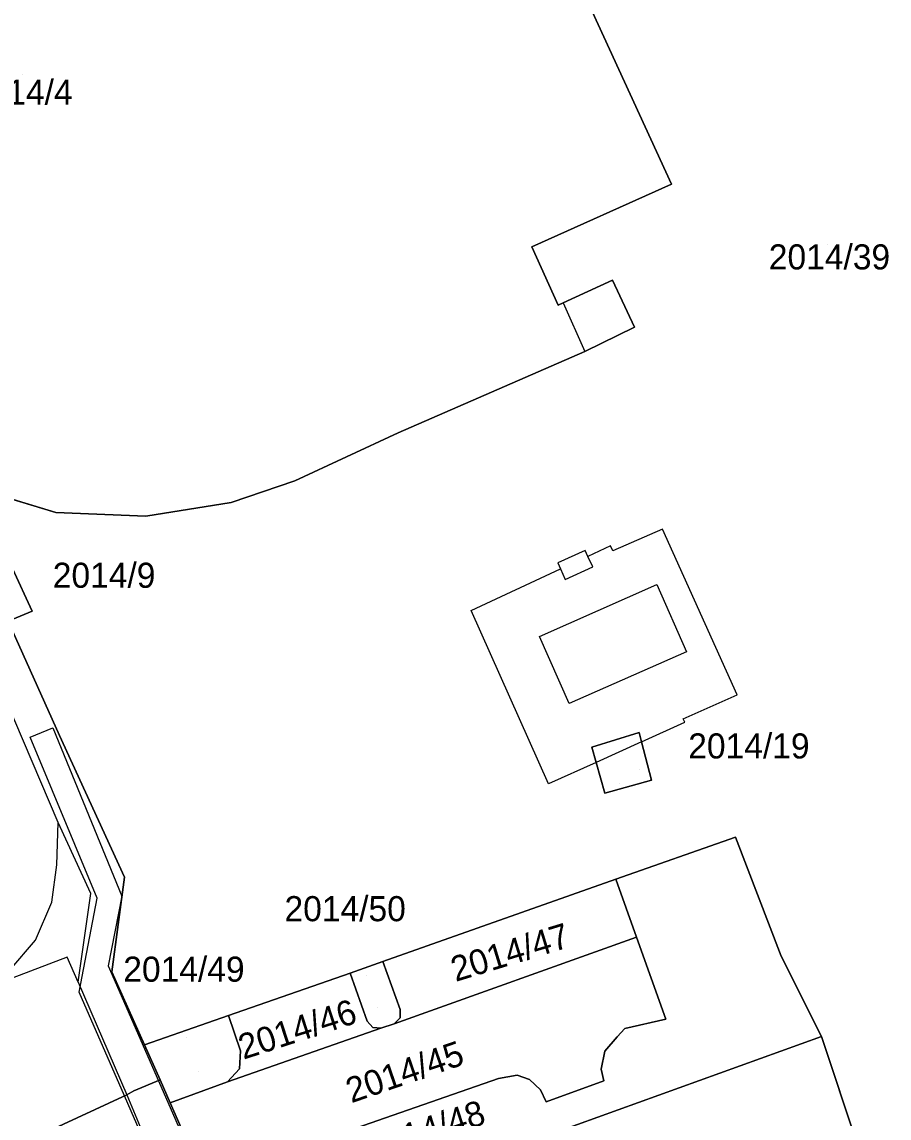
# Model space of a CAD drawing. Extents: x -263423 to -261326, y -1240067 to -1237864.
# Drawn here: x -262253 to -262183.9, y -1239749.3 to -1239662 of the extents above; entities that cross this region are included whole.
import ezdxf

# ---------------------------------------------------------------- set-up
doc = ezdxf.new("R2010")
doc.units = 0
for name, color, linetype in [('body_kn', 7, 'Continuous'), ('kladpar_druhypozemkov', 7, 'Continuous'), ('kladpar_hranice', 7, 'Continuous'), ('kladpar_parcelnecisla', 7, 'Continuous'), ('kladpar_plochy', 7, 'Continuous'), ('kladpar_sipky', 7, 'Continuous'), ('tarchy_linie', 7, 'Continuous'), ('zappar_hrandruhpozemk', 7, 'Continuous')]:
    doc.layers.add(name, color=color, linetype=linetype)

msp = doc.modelspace()

# ---------------------------------------------------------------- linework, layer by layer
at = {"layer": 'body_kn'}
for p, q in [((-262201.2, -1239674.89), (-262201.2, -1239674.89)), ((-262212.34, -1239679.88), (-262212.34, -1239679.88)), ((-262205.9, -1239682.54), (-262205.9, -1239682.54)), ((-262210.22, -1239684.54), (-262210.22, -1239684.54)), ((-262209.84, -1239684.35), (-262209.84, -1239684.35)), ((-262209.84, -1239684.35), (-262209.84, -1239684.35)), ((-262204.15, -1239686.3), (-262204.15, -1239686.3)), ((-262208.1, -1239688.24), (-262208.1, -1239688.24)), ((-262222.99, -1239694.72), (-262222.99, -1239694.72)), ((-262231.2, -1239698.53), (-262231.2, -1239698.53)), ((-262236.29, -1239700.27), (-262236.29, -1239700.27)), ((-262250.25, -1239701.05), (-262250.25, -1239701.05)), ((-262243.09, -1239701.36), (-262243.09, -1239701.36)), ((-262201.91, -1239702.38), (-262201.91, -1239702.38)), ((-262206.06, -1239703.71), (-262206.06, -1239703.71)), ((-262208.09, -1239704.08), (-262208.09, -1239704.08)), ((-262207.87, -1239704.56), (-262207.87, -1239704.56)), ((-262205.87, -1239704.12), (-262205.87, -1239704.12)), ((-262210.26, -1239705.08), (-262210.26, -1239705.08)), ((-262210.04, -1239705.56), (-262210.04, -1239705.56)), ((-262207.48, -1239705.4), (-262207.48, -1239705.4)), ((-262207.48, -1239705.4), (-262207.48, -1239705.4)), ((-262209.67, -1239706.39), (-262209.67, -1239706.39)), ((-262202.37, -1239706.8), (-262202.37, -1239706.8)), ((-262252.15, -1239708.91), (-262252.15, -1239708.91)), ((-262217.16, -1239708.88), (-262217.16, -1239708.88)), ((-262211.72, -1239710.94), (-262211.72, -1239710.94)), ((-262200, -1239712.16), (-262200, -1239712.16)), ((-262195.96, -1239715.58), (-262195.96, -1239715.58)), ((-262209.36, -1239716.27), (-262209.36, -1239716.27)), ((-262209.36, -1239716.27), (-262209.36, -1239716.27)), ((-262200.27, -1239717.51), (-262200.27, -1239717.51)), ((-262200.15, -1239717.78), (-262200.15, -1239717.78)), ((-262250.48, -1239718.21), (-262250.48, -1239718.21)), ((-262250.48, -1239718.21), (-262250.48, -1239718.21)), ((-262249.95, -1239718.84), (-262249.95, -1239718.84)), ((-262203.78, -1239718.58), (-262203.78, -1239718.58)), ((-262252.31, -1239718.96), (-262252.31, -1239718.96)), ((-262203.59, -1239719.34), (-262203.59, -1239719.34)), ((-262203.59, -1239719.34), (-262203.59, -1239719.34)), ((-262207.54, -1239719.75), (-262207.54, -1239719.75)), ((-262207.54, -1239719.75), (-262207.54, -1239719.75)), ((-262207.2, -1239720.97), (-262207.2, -1239720.97)), ((-262207.2, -1239720.97), (-262207.2, -1239720.97)), ((-262210.99, -1239722.69), (-262210.99, -1239722.69)), ((-262202.8, -1239722.39), (-262202.8, -1239722.39)), ((-262206.52, -1239723.42), (-262206.52, -1239723.42)), ((-262250.08, -1239725.76), (-262250.08, -1239725.76)), ((-262250.08, -1239725.76), (-262250.08, -1239725.76)), ((-262196.11, -1239726.93), (-262196.11, -1239726.93)), ((-262196.11, -1239726.93), (-262196.11, -1239726.93)), ((-262250.17, -1239729.13), (-262250.17, -1239729.13)), ((-262244.79, -1239730.12), (-262244.79, -1239730.12)), ((-262205.64, -1239730.29), (-262205.64, -1239730.29)), ((-262247.46, -1239731.43), (-262247.46, -1239731.43)), ((-262246.97, -1239731.78), (-262246.97, -1239731.78)), ((-262244.99, -1239731.62), (-262244.99, -1239731.62)), ((-262250.57, -1239732.11), (-262250.57, -1239732.11)), ((-262251.87, -1239735.15), (-262251.87, -1239735.15)), ((-262203.99, -1239734.91), (-262203.99, -1239734.91)), ((-262249.34, -1239736.5), (-262249.34, -1239736.5)), ((-262249.34, -1239736.5), (-262249.34, -1239736.5)), ((-262246.09, -1239737.18), (-262246.09, -1239737.18)), ((-262224.21, -1239736.83), (-262224.21, -1239736.83)), ((-262224.21, -1239736.83), (-262224.21, -1239736.83)), ((-262192.47, -1239736.42), (-262192.47, -1239736.42)), ((-262245.8, -1239737.67), (-262245.8, -1239737.67)), ((-262226.8, -1239737.76), (-262226.8, -1239737.76)), ((-262226.8, -1239737.76), (-262226.8, -1239737.76)), ((-262248.47, -1239738.48), (-262248.47, -1239738.48)), ((-262248.4, -1239739.29), (-262248.4, -1239739.29)), ((-262222.81, -1239740.67), (-262222.81, -1239740.67)), ((-262236.51, -1239741.15), (-262236.51, -1239741.15)), ((-262236.51, -1239741.15), (-262236.51, -1239741.15)), ((-262222.82, -1239741.34), (-262222.82, -1239741.34)), ((-262201.66, -1239741.44), (-262201.66, -1239741.44)), ((-262225.46, -1239741.6), (-262225.46, -1239741.6)), ((-262225.01, -1239742.11), (-262225.01, -1239742.11)), ((-262224.35, -1239742.16), (-262224.35, -1239742.16)), ((-262223.31, -1239741.81), (-262223.31, -1239741.81)), ((-262223.31, -1239741.81), (-262223.31, -1239741.81)), ((-262204.93, -1239742.17), (-262204.93, -1239742.17)), ((-262205.53, -1239742.84), (-262205.53, -1239742.84)), ((-262189.26, -1239742.82), (-262189.26, -1239742.82)), ((-262189.26, -1239742.82), (-262189.26, -1239742.82)), ((-262243.19, -1239743.48), (-262243.19, -1239743.48)), ((-262243.19, -1239743.48), (-262243.19, -1239743.48)), ((-262235.55, -1239743.97), (-262235.55, -1239743.97)), ((-262206.51, -1239743.98), (-262206.51, -1239743.98)), ((-262235.61, -1239745.4), (-262235.61, -1239745.4)), ((-262213.51, -1239745.91), (-262213.51, -1239745.91)), ((-262206.82, -1239745.41), (-262206.82, -1239745.41)), ((-262242.08, -1239746.34), (-262242.08, -1239746.34)), ((-262241.94, -1239746.28), (-262241.94, -1239746.28)), ((-262236.59, -1239746.43), (-262236.59, -1239746.43)), ((-262214.98, -1239746.15), (-262214.98, -1239746.15)), ((-262212.52, -1239746.23), (-262212.52, -1239746.23)), ((-262206.6, -1239746.35), (-262206.6, -1239746.35)), ((-262244.79, -1239747.54), (-262244.79, -1239747.54)), ((-262244.61, -1239747.46), (-262244.61, -1239747.46)), ((-262244.61, -1239747.46), (-262244.61, -1239747.46)), ((-262244.04, -1239747.15), (-262244.04, -1239747.15)), ((-262211.64, -1239747.06), (-262211.64, -1239747.06)), ((-262241.14, -1239748.09), (-262241.14, -1239748.09)), ((-262211.18, -1239748.01), (-262211.18, -1239748.01))]:
    msp.add_line(p, q, dxfattribs=at)
at = {"layer": 'kladpar_druhypozemkov'}
for p, q in [((-262252.94, -1239666.16), (-262252.94, -1239666.16)), ((-262188.77, -1239679.72), (-262188.77, -1239679.72)), ((-262205.32, -1239722.64), (-262205.32, -1239722.64)), ((-262214.08, -1239735.49), (-262214.08, -1239735.49)), ((-262224.6, -1239740.5), (-262224.6, -1239740.5)), ((-262230.98, -1239741.44), (-262230.98, -1239741.44)), ((-262222.06, -1239744.25), (-262222.06, -1239744.25)), ((-262238.88, -1239745.58), (-262238.88, -1239745.58))]:
    msp.add_line(p, q, dxfattribs=at)
at = {"layer": 'kladpar_hranice'}
for points in [[(-262208.68, -1239658.57), (-262201.2, -1239674.89), (-262212.34, -1239679.88), (-262210.22, -1239684.54), (-262209.84, -1239684.35), (-262205.9, -1239682.54), (-262204.15, -1239686.3), (-262208.1, -1239688.24), (-262222.99, -1239694.72), (-262231.2, -1239698.53), (-262236.29, -1239700.27), (-262243.09, -1239701.36), (-262250.25, -1239701.05), (-262256.13, -1239699.29)], [(-262256.13, -1239699.29), (-262250.25, -1239701.05), (-262243.09, -1239701.36), (-262236.29, -1239700.27), (-262231.2, -1239698.53), (-262222.99, -1239694.72), (-262208.1, -1239688.24), (-262204.15, -1239686.3), (-262205.9, -1239682.54), (-262209.84, -1239684.35), (-262210.22, -1239684.54), (-262212.34, -1239679.88), (-262201.2, -1239674.89), (-262208.68, -1239658.57)], [(-262253.71, -1239705.53), (-262252.15, -1239708.91), (-262254.06, -1239709.72), (-262254.25, -1239709.78), (-262255.81, -1239706.34), (-262253.71, -1239705.53)], [(-262184.58, -1239757.22), (-262184.95, -1239755.94), (-262186.25, -1239751.99), (-262186.31, -1239751.68), (-262189.26, -1239742.82), (-262192.47, -1239736.42), (-262196.11, -1239726.93), (-262205.64, -1239730.29), (-262224.21, -1239736.83), (-262226.8, -1239737.76), (-262236.51, -1239741.15), (-262243.19, -1239743.48), (-262245.8, -1239737.67), (-262244.79, -1239730.12), (-262249.95, -1239718.84), (-262254.06, -1239709.72), (-262252.15, -1239708.91), (-262253.71, -1239705.53)], [(-262254.06, -1239709.72), (-262249.95, -1239718.84), (-262244.79, -1239730.12), (-262245.8, -1239737.67), (-262243.19, -1239743.48), (-262241.94, -1239746.28), (-262244.04, -1239747.15), (-262244.61, -1239747.46), (-262258.68, -1239753.96)], [(-262207.54, -1239719.75), (-262203.78, -1239718.58), (-262203.59, -1239719.34), (-262202.8, -1239722.39), (-262206.52, -1239723.42), (-262207.2, -1239720.97), (-262207.54, -1239719.75)], [(-262203.78, -1239718.58), (-262207.54, -1239719.75), (-262207.2, -1239720.97), (-262206.52, -1239723.42), (-262202.8, -1239722.39), (-262203.59, -1239719.34), (-262203.78, -1239718.58)], [(-262196.11, -1239726.93), (-262192.47, -1239736.42), (-262189.26, -1239742.82), (-262210.31, -1239750.41), (-262233.25, -1239758.48), (-262236.13, -1239759.49), (-262238.41, -1239754.31), (-262214.98, -1239746.15), (-262213.51, -1239745.91), (-262212.52, -1239746.23), (-262211.64, -1239747.06), (-262211.18, -1239748.01), (-262206.6, -1239746.35), (-262206.82, -1239745.41), (-262206.51, -1239743.98), (-262205.53, -1239742.84), (-262204.93, -1239742.17), (-262201.66, -1239741.44), (-262203.99, -1239734.91), (-262205.64, -1239730.29), (-262196.11, -1239726.93)], [(-262224.21, -1239736.83), (-262205.64, -1239730.29), (-262203.99, -1239734.91), (-262223.31, -1239741.81), (-262222.82, -1239741.34), (-262222.81, -1239740.67), (-262224.21, -1239736.83)], [(-262223.31, -1239741.81), (-262203.99, -1239734.91), (-262201.66, -1239741.44), (-262204.93, -1239742.17), (-262205.53, -1239742.84), (-262206.51, -1239743.98), (-262206.82, -1239745.41), (-262206.6, -1239746.35), (-262211.18, -1239748.01), (-262211.64, -1239747.06), (-262212.52, -1239746.23), (-262213.51, -1239745.91), (-262214.98, -1239746.15), (-262238.41, -1239754.31), (-262241.14, -1239748.09), (-262236.59, -1239746.43), (-262224.35, -1239742.16), (-262223.31, -1239741.81)], [(-262226.8, -1239737.76), (-262224.21, -1239736.83), (-262222.81, -1239740.67), (-262222.82, -1239741.34), (-262223.31, -1239741.81), (-262224.35, -1239742.16), (-262225.01, -1239742.11), (-262225.46, -1239741.6), (-262226.8, -1239737.76)], [(-262236.51, -1239741.15), (-262226.8, -1239737.76), (-262225.46, -1239741.6), (-262225.01, -1239742.11), (-262224.35, -1239742.16), (-262236.59, -1239746.43), (-262235.61, -1239745.4), (-262235.55, -1239743.97), (-262236.51, -1239741.15)], [(-262243.19, -1239743.48), (-262236.51, -1239741.15), (-262235.55, -1239743.97), (-262235.61, -1239745.4), (-262236.59, -1239746.43), (-262241.14, -1239748.09), (-262241.94, -1239746.28), (-262243.19, -1239743.48)], [(-262189.26, -1239742.82), (-262186.31, -1239751.68), (-262186.25, -1239751.99), (-262184.95, -1239755.94), (-262184.58, -1239757.22), (-262183.87, -1239759.26), (-262188.57, -1239760.96), (-262204.48, -1239766.71), (-262206.01, -1239762.41), (-262210.31, -1239750.41), (-262189.26, -1239742.82)], [(-262258.68, -1239753.96), (-262244.61, -1239747.46), (-262244.04, -1239747.15), (-262241.94, -1239746.28), (-262241.14, -1239748.09), (-262238.41, -1239754.31), (-262236.13, -1239759.49), (-262235.66, -1239760.56)]]:
    msp.add_lwpolyline(points, dxfattribs=at)
at = {"layer": 'kladpar_plochy'}
for p, q in [((-262201.2, -1239674.89), (-262208.68, -1239658.57)), ((-262212.34, -1239679.88), (-262201.2, -1239674.89)), ((-262210.22, -1239684.54), (-262212.34, -1239679.88)), ((-262205.9, -1239682.54), (-262209.84, -1239684.35)), ((-262204.15, -1239686.3), (-262205.9, -1239682.54)), ((-262209.84, -1239684.35), (-262210.22, -1239684.54)), ((-262208.1, -1239688.24), (-262204.15, -1239686.3)), ((-262222.99, -1239694.72), (-262208.1, -1239688.24)), ((-262231.2, -1239698.53), (-262222.99, -1239694.72)), ((-262236.29, -1239700.27), (-262231.2, -1239698.53)), ((-262256.13, -1239699.29), (-262250.25, -1239701.05)), ((-262243.09, -1239701.36), (-262236.29, -1239700.27)), ((-262250.25, -1239701.05), (-262243.09, -1239701.36)), ((-262252.15, -1239708.91), (-262253.71, -1239705.53)), ((-262254.06, -1239709.72), (-262252.15, -1239708.91)), ((-262249.95, -1239718.84), (-262254.06, -1239709.72)), ((-262244.79, -1239730.12), (-262249.95, -1239718.84)), ((-262203.78, -1239718.58), (-262207.54, -1239719.75)), ((-262203.59, -1239719.34), (-262203.78, -1239718.58)), ((-262202.8, -1239722.39), (-262203.59, -1239719.34)), ((-262207.54, -1239719.75), (-262207.2, -1239720.97)), ((-262207.2, -1239720.97), (-262206.52, -1239723.42)), ((-262206.52, -1239723.42), (-262202.8, -1239722.39)), ((-262196.11, -1239726.93), (-262205.64, -1239730.29)), ((-262192.47, -1239736.42), (-262196.11, -1239726.93)), ((-262245.8, -1239737.67), (-262244.79, -1239730.12)), ((-262205.64, -1239730.29), (-262224.21, -1239736.83)), ((-262224.21, -1239736.83), (-262226.8, -1239737.76)), ((-262189.26, -1239742.82), (-262192.47, -1239736.42)), ((-262243.19, -1239743.48), (-262245.8, -1239737.67)), ((-262226.8, -1239737.76), (-262236.51, -1239741.15)), ((-262236.51, -1239741.15), (-262243.19, -1239743.48)), ((-262186.31, -1239751.68), (-262189.26, -1239742.82))]:
    msp.add_line(p, q, dxfattribs=at)
for points in [[(-262208.68, -1239658.57), (-262201.2, -1239674.89), (-262212.34, -1239679.88), (-262210.22, -1239684.54), (-262209.84, -1239684.35), (-262205.9, -1239682.54), (-262204.15, -1239686.3), (-262208.1, -1239688.24), (-262222.99, -1239694.72), (-262231.2, -1239698.53), (-262236.29, -1239700.27), (-262243.09, -1239701.36), (-262250.25, -1239701.05), (-262256.13, -1239699.29)], [(-262254.06, -1239709.72), (-262249.95, -1239718.84), (-262244.79, -1239730.12), (-262245.8, -1239737.67), (-262243.19, -1239743.48), (-262241.94, -1239746.28), (-262244.04, -1239747.15), (-262244.61, -1239747.46), (-262258.68, -1239753.96)], [(-262258.68, -1239753.96), (-262244.61, -1239747.46), (-262244.04, -1239747.15), (-262241.94, -1239746.28), (-262241.14, -1239748.09), (-262238.41, -1239754.31)]]:
    msp.add_lwpolyline(points, dxfattribs=at)
for points in [[(-262253.71, -1239705.53), (-262252.15, -1239708.91), (-262254.06, -1239709.72), (-262254.25, -1239709.78), (-262255.81, -1239706.34)], [(-262207.54, -1239719.75), (-262203.78, -1239718.58), (-262203.59, -1239719.34), (-262202.8, -1239722.39), (-262206.52, -1239723.42), (-262207.2, -1239720.97)], [(-262196.11, -1239726.93), (-262192.47, -1239736.42), (-262189.26, -1239742.82), (-262210.31, -1239750.41), (-262233.25, -1239758.48), (-262236.13, -1239759.49), (-262238.41, -1239754.31), (-262214.98, -1239746.15), (-262213.51, -1239745.91), (-262212.52, -1239746.23), (-262211.64, -1239747.06), (-262211.18, -1239748.01), (-262206.6, -1239746.35), (-262206.82, -1239745.41), (-262206.51, -1239743.98), (-262205.53, -1239742.84), (-262204.93, -1239742.17), (-262201.66, -1239741.44), (-262203.99, -1239734.91), (-262205.64, -1239730.29)], [(-262224.21, -1239736.83), (-262205.64, -1239730.29), (-262203.99, -1239734.91), (-262223.31, -1239741.81), (-262222.82, -1239741.34), (-262222.81, -1239740.67)], [(-262223.31, -1239741.81), (-262203.99, -1239734.91), (-262201.66, -1239741.44), (-262204.93, -1239742.17), (-262205.53, -1239742.84), (-262206.51, -1239743.98), (-262206.82, -1239745.41), (-262206.6, -1239746.35), (-262211.18, -1239748.01), (-262211.64, -1239747.06), (-262212.52, -1239746.23), (-262213.51, -1239745.91), (-262214.98, -1239746.15), (-262238.41, -1239754.31), (-262241.14, -1239748.09), (-262236.59, -1239746.43), (-262224.35, -1239742.16)], [(-262226.8, -1239737.76), (-262224.21, -1239736.83), (-262222.81, -1239740.67), (-262222.82, -1239741.34), (-262223.31, -1239741.81), (-262224.35, -1239742.16), (-262225.01, -1239742.11), (-262225.46, -1239741.6)], [(-262236.51, -1239741.15), (-262226.8, -1239737.76), (-262225.46, -1239741.6), (-262225.01, -1239742.11), (-262224.35, -1239742.16), (-262236.59, -1239746.43), (-262235.61, -1239745.4), (-262235.55, -1239743.97)], [(-262243.19, -1239743.48), (-262236.51, -1239741.15), (-262235.55, -1239743.97), (-262235.61, -1239745.4), (-262236.59, -1239746.43), (-262241.14, -1239748.09), (-262241.94, -1239746.28)], [(-262189.26, -1239742.82), (-262186.31, -1239751.68), (-262186.25, -1239751.99), (-262184.95, -1239755.94), (-262184.58, -1239757.22), (-262183.87, -1239759.26), (-262188.57, -1239760.96), (-262204.48, -1239766.71), (-262206.01, -1239762.41), (-262210.31, -1239750.41)]]:
    msp.add_lwpolyline(points, close=True, dxfattribs=at)
at = {"layer": 'kladpar_sipky'}
for p, q in [((-262203.75, -1239721.5), (-262203.75, -1239721.5)), ((-262225.52, -1239737.95), (-262225.52, -1239737.95)), ((-262239.82, -1239742.92), (-262239.82, -1239742.92))]:
    msp.add_line(p, q, dxfattribs=at)
at = {"layer": 'tarchy_linie'}
msp.add_lwpolyline([(-262250.48, -1239718.21), (-262244.99, -1239731.62), (-262246.09, -1239737.18), (-262242.08, -1239746.34), (-262236.36, -1239759.41), (-262235.84, -1239760.59), (-262233.24, -1239766.51), (-262231.77, -1239769.81), (-262231.55, -1239770.38), (-262221.65, -1239795.99), (-262223.58, -1239796.84), (-262233.29, -1239772.29), (-262233.91, -1239770.65), (-262238.57, -1239761.8), (-262239.25, -1239760.23), (-262244.79, -1239747.54), (-262248.4, -1239739.29), (-262246.97, -1239731.78), (-262252.31, -1239718.96), (-262250.48, -1239718.21)], dxfattribs=at)
at = {"layer": 'zappar_hrandruhpozemk'}
for p, q in [((-262209.84, -1239684.35), (-262208.1, -1239688.24)), ((-262209.84, -1239684.35), (-262208.1, -1239688.24)), ((-262195.96, -1239715.58), (-262201.91, -1239702.38)), ((-262209.67, -1239706.39), (-262207.48, -1239705.4)), ((-262211.72, -1239710.94), (-262202.37, -1239706.8)), ((-262250.08, -1239725.76), (-262257.41, -1239708.55)), ((-262209.36, -1239716.27), (-262211.72, -1239710.94)), ((-262203.59, -1239719.34), (-262207.2, -1239720.97)), ((-262251.87, -1239735.15), (-262250.57, -1239732.11)), ((-262248.47, -1239738.48), (-262249.34, -1239736.5)), ((-262248.47, -1239738.48), (-262244.61, -1239747.46)), ((-262244.61, -1239747.46), (-262239.2, -1239760.21))]:
    msp.add_line(p, q, dxfattribs=at)
for points in [[(-262201.91, -1239702.38), (-262205.87, -1239704.12), (-262206.06, -1239703.71), (-262207.87, -1239704.56)], [(-262207.48, -1239705.4), (-262207.87, -1239704.56), (-262208.09, -1239704.08), (-262210.26, -1239705.08), (-262210.04, -1239705.56), (-262209.67, -1239706.39)], [(-262207.2, -1239720.97), (-262210.99, -1239722.69), (-262217.16, -1239708.88), (-262210.04, -1239705.56)], [(-262202.37, -1239706.8), (-262200, -1239712.16), (-262209.36, -1239716.27)], [(-262203.59, -1239719.34), (-262200.15, -1239717.78), (-262200.27, -1239717.51), (-262195.96, -1239715.58)], [(-262250.57, -1239732.11), (-262250.17, -1239729.13), (-262250.08, -1239725.76)], [(-262248.47, -1239738.48), (-262247.46, -1239731.43), (-262250.08, -1239725.76)], [(-262249.34, -1239736.5), (-262253.73, -1239738.18), (-262253.92, -1239737.54), (-262251.87, -1239735.15)]]:
    msp.add_lwpolyline(points, dxfattribs=at)

# ---------------------------------------------------------------- texts
at = {"layer": 'kladpar_parcelnecisla'}
for s, p in [('2014/4', (-262257.099, -1239668.56)), ('2014/39', (-262193.452, -1239681.69)), ('2014/9', (-262250.499, -1239707.06)), ('2014/19', (-262199.87, -1239720.66)), ('2014/50', (-262232.036, -1239733.63)), ('2014/49', (-262244.88, -1239738.45))]:
    msp.add_text(s, height=2, dxfattribs=at).set_placement(p)
for s, rotation, p in [('2014/47', 17, (-262218.407, -1239738.472)), ('2014/46', 18, (-262235.308, -1239744.67)), ('2014/45', 19, (-262226.714, -1239748.142)), ('2014/48', 18, (-262225.07, -1239752.718))]:
    msp.add_text(s, height=2, rotation=rotation, dxfattribs=at).set_placement(p)

doc.saveas('drawing.dxf')
